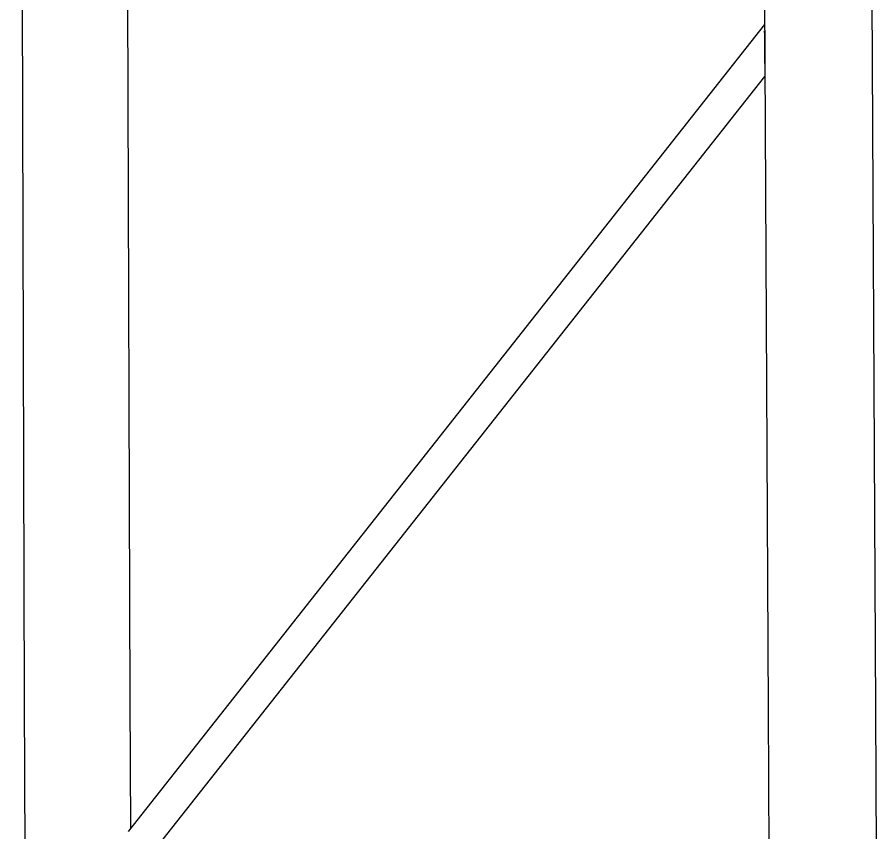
# Model space of a CAD drawing. Extents: x 99862 to 104211, y 98939 to 111076.
# Drawn here: x 103030.5 to 103091.4, y 100423 to 100480.7 of the extents above; entities that cross this region are included whole.
import ezdxf

# ---------------------------------------------------------------- set-up
doc = ezdxf.new("R2010")
doc.units = 0
for name, color, linetype in [('Level 11', 7, 'Continuous'), ('Level 3', 7, 'Continuous'), ('Level 4', 7, 'Continuous')]:
    doc.layers.add(name, color=color, linetype=linetype)

msp = doc.modelspace()

# ---------------------------------------------------------------- linework, layer by layer
at = {"layer": 'Level 11'}
for p, q in [((103083.426, 100480.19), (103038.324, 100422.985)), ((103038.422, 100419.451), (103083.444, 100476.518))]:
    msp.add_line(p, q, dxfattribs=at)
at = {"layer": 'Level 3'}
for p, q in [((103091.31, 100431.623), (103090.136, 100655.675)), ((103082.852, 100595.699), (103083.667, 100431.656)), ((103030.462, 100594.124), (103030.966, 100432.373)), ((103038.475, 100432.352), (103038.142, 100531.001))]:
    msp.add_line(p, q, dxfattribs=at)
msp.add_open_spline([(103083.439, 100477.436), (103083.439, 100477.538), (103083.439, 100477.642), (103083.439, 100477.748), (103083.44, 100478.053), (103083.443, 100478.378), (103083.442, 100478.7), (103083.44, 100478.964), (103083.435, 100479.235), (103083.431, 100479.483), (103083.43, 100479.577), (103083.428, 100479.669), (103083.428, 100479.755)], degree=4, dxfattribs=at)
at = {"layer": 'Level 4'}
for p, q in [((103030.966, 100432.373), (103031.047, 100406.411)), ((103038.506, 100423.216), (103038.475, 100432.352)), ((103083.667, 100431.656), (103083.798, 100405.331)), ((103091.445, 100405.725), (103091.31, 100431.623))]:
    msp.add_line(p, q, dxfattribs=at)
for points in [[(103030.966, 100432.373), (103030.966, 100432.373), (103030.966, 100432.373)], [(103083.667, 100431.656), (103083.667, 100431.656), (103083.667, 100431.656)]]:
    msp.add_open_spline(points, degree=2, dxfattribs=at)

doc.saveas('drawing.dxf')
